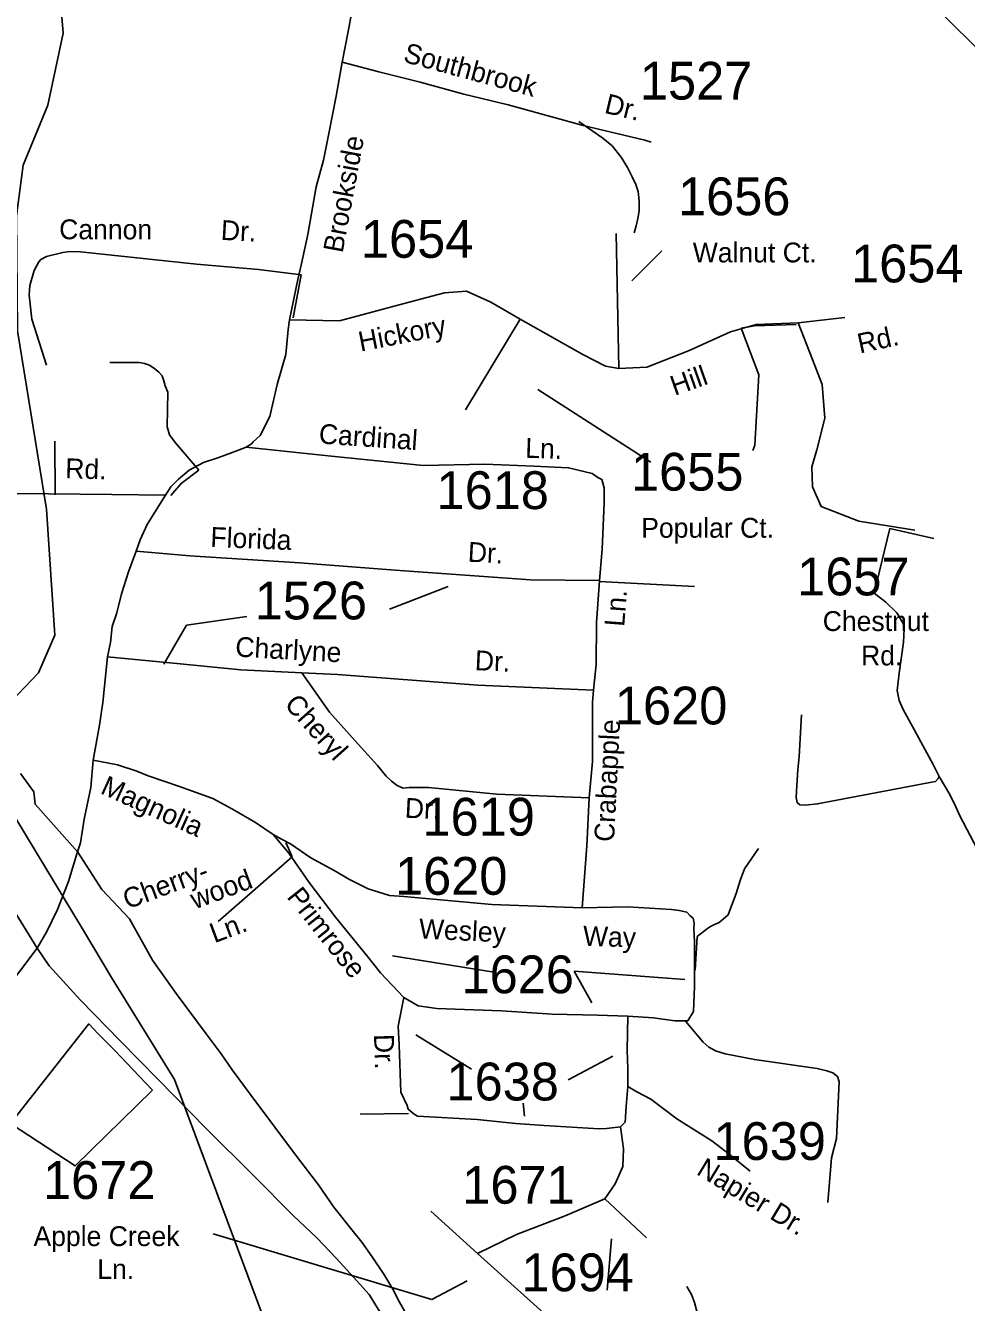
# Model space of a CAD drawing. Extents: x 884530 to 1028605, y 526725 to 653634.
# Drawn here: x 962304 to 965416, y 603462 to 607685 of the extents above; entities that cross this region are included whole.
import ezdxf

# ---------------------------------------------------------------- set-up
doc = ezdxf.new("R2010")
doc.units = 0
for name, color, linetype in [('Exist Boundary Political City Limit New', 7, 'Continuous'), ('Exist Hydrographic Creek Single Shore', 7, 'Continuous'), ('Exist Railroad Mainline', 7, 'Continuous'), ('Exist Road Non-System Type 51', 7, 'Continuous'), ('Exist Road Non-System Type 51 Label', 7, 'Continuous'), ('Exist Road Primary US Attributed', 7, 'Continuous'), ('Exist Road Secondary Type 41 Attributed', 7, 'Continuous'), ('Exist Road Secondary Type 51 Attributed', 7, 'Continuous'), ('Exist Road Secondary Type 51 Label', 7, 'Continuous'), ('Exist Road Secondary Type 51 Number Label', 7, 'Continuous'), ('Exist Utilities Electrical Transmission Line', 7, 'Continuous'), ('Map Preparation Boundary City Limit Buffer Line', 7, 'Continuous')]:
    doc.layers.add(name, color=color, linetype=linetype)

msp = doc.modelspace()

# ---------------------------------------------------------------- linework, layer by layer
at = {"layer": 'Exist Boundary Political City Limit New'}
msp.add_lwpolyline([(962724.3, 604163.6), (962467.9, 603913.2), (962254.6, 604053.3), (962512.9, 604382.8), (962544.5, 604350.4), (962598.8, 604294.6), (962658.3, 604232.4), (962724.3, 604163.6)], dxfattribs=at)
at = {"layer": 'Exist Hydrographic Creek Single Shore'}
for points in [[(961102.5, 604053.4), (961228.7, 604323.3), (961672.9, 605118.3), (961819.6, 605256.5), (962208.2, 605399.7), (962346.5, 605544.5), (962400.9, 605668.2), (962373.6, 606085.5), (962277.3, 606674.9), (962273.7, 607055.6), (962296.1, 607222.5), (962378.1, 607421.1), (962428.2, 607659.6), (962404.6, 607945.6), (962441.5, 608043.4), (962938.3, 608427.2), (962991.6, 608564.2), (963036.3, 608655.2), (962994.5, 608815.3)], [(966128, 606380.8), (966084, 606558.9), (966051.3, 606576), (965956.1, 607194.9), (965925.2, 607271), (965763.8, 607428.5), (965461.3, 607598.6), (965340.4, 607719.2), (965252.7, 608078.7), (965165.5, 608208.4), (964870.4, 608358.8), (964675.9, 608516.9)]]:
    msp.add_lwpolyline(points, dxfattribs=at)
at = {"layer": 'Exist Railroad Mainline'}
msp.add_lwpolyline([(962287.5, 605211.4), (962331.4, 605149.9), (962335.5, 605109.6), (962476.5, 604950.9), (962556.1, 604827.5), (962648.2, 604730.9), (962724, 604593.8), (962802.2, 604483), (962901.5, 604349.5), (962951.4, 604283.7), (962987.6, 604230.4), (963050.7, 604146.1), (963129, 604041.5), (963203.6, 603940.8), (963272.6, 603850.3), (963324.1, 603776.5), (963379.7, 603706.5), (963416, 603661.2), (963450.4, 603612.1), (963488.5, 603554.7), (963518.7, 603505.5), (963541.3, 603462.8), (963567.7, 603415.9)], dxfattribs=at)
at = {"layer": 'Exist Road Non-System Type 51'}
for p, q in [((963189.4, 606718), (963215.6, 606860.3)), ((962402.2, 606132.3), (962401.1, 606310.5)), ((965307.9, 605988), (965162.8, 606021.1)), ((964516.9, 605829.7), (964201.5, 605846.4)), ((963164.6, 604982.3), (963185.9, 604935)), ((963185.9, 604935), (962941, 604721.8)), ((964518.6, 604560.5), (964525.4, 604671.5)), ((963570.4, 604086.7), (963411, 604084.6))]:
    msp.add_line(p, q, dxfattribs=at)
for points in [[(964134.6, 607367.1), (964213.4, 607312.9), (964244, 607286.5), (964274, 607249.5), (964295.3, 607214.9), (964311, 607184.3), (964322.9, 607159.6), (964330.1, 607135.9), (964333.6, 607105.1), (964333.1, 607072.4), (964329.6, 607046.7), (964324, 607022.8), (964317.3, 606999.7)], [(963215.6, 606860.3), (963073.9, 606877.6), (962869.4, 606896.1), (962486.1, 606936.9), (962448.9, 606937.3), (962427.2, 606934.3), (962373.4, 606921.2), (962354.8, 606911), (962347.8, 606903.4), (962331.8, 606874.7), (962318.3, 606825.5), (962316.3, 606793), (962324.9, 606713.7), (962373, 606561.3)], [(964670.9, 606684), (964715.2, 606691.9), (964852.8, 606696)], [(964670.9, 606684), (964729.1, 606529.7), (964715.9, 606296.8), (964709.7, 606279.1)], [(962876.9, 606214.2), (962798.5, 606306), (962779.7, 606330.6), (962772.5, 606357.8), (962774.1, 606472.2), (962765.2, 606493.1), (962760.8, 606509.6), (962756.2, 606526), (962745.2, 606538.6), (962731.8, 606548.9), (962713.6, 606561.5), (962697.8, 606567.5), (962680.7, 606570.1), (962582.8, 606570.8)], [(962784.6, 606130.7), (962818.5, 606170.2), (962876.9, 606214.2)], [(965162.8, 606021.1), (965111, 605807.6), (965149.7, 605777.3), (965186.1, 605742.5), (965206.4, 605706.9), (965210, 605689.2), (965207.8, 605645.7), (965193.3, 605542.7), (965187.3, 605485.9), (965193.3, 605452), (965206.6, 605423.2), (965244.2, 605353.9), (965306.7, 605241.2), (965326.2, 605201.1)], [(965326.2, 605201.1), (965323.1, 605194.5), (965313.5, 605184.8), (965290, 605180.2), (964924, 605110.4), (964882.7, 605105.9), (964865.4, 605107.9), (964856.2, 605114.8), (964852.5, 605131.5), (964854.8, 605171.1), (964858.3, 605223.3), (964862.8, 605266.8), (964870.8, 605404.7)], [(965326.2, 605201.1), (965360.9, 605141.9), (965381.5, 605101.2), (965394.3, 605071.4), (965452.2, 604962.4)], [(964525.4, 604671.5), (964559.6, 604698.6), (964569.7, 604705.1), (964585.4, 604712.5), (964598.3, 604718), (964612.2, 604730.9), (964620.5, 604737.4), (964628.2, 604743.6), (964637.1, 604768), (964646.4, 604793.1), (964655.2, 604817.9), (964667.8, 604856.9), (964682.1, 604896.2), (964728.2, 604963.2)], [(964958.1, 603791.7), (964970.1, 603940.4), (964986.7, 604004.3), (964995.2, 604190.7), (964989.6, 604208.6), (964973.9, 604220.7), (964954.8, 604227.4), (964922.8, 604234.9), (964714.9, 604265.1), (964618.1, 604283.9), (964586, 604293.3), (964564.5, 604306.4), (964545.6, 604322.4), (964487.3, 604392)], [(964202.7, 602569.3), (964208.2, 602587.1), (964217.4, 602612.5), (964228.8, 602649), (964238.8, 602683.8), (964249.5, 602720.8), (964260.4, 602807.4), (964262.1, 602889.7), (964252.7, 602955.8), (964240.7, 603010.3), (964234.6, 603078), (964239.9, 603147.4), (964261.5, 603207.9), (964301.3, 603257.2), (964360.7, 603293.8), (964429.5, 603313.5), (964492.4, 603326.9), (964530.9, 603349.2), (964535, 603371.1), (964531.3, 603401.4), (964524.4, 603433.2), (964517, 603461.9), (964507, 603487.8), (964490.8, 603514.7)]]:
    msp.add_lwpolyline(points, dxfattribs=at)
at = {"layer": 'Exist Road Primary US Attributed'}
for points in [[(962342.8, 604633), (962263.1, 604762.7), (962188.8, 604880.5), (962102.2, 605019.1), (962031.9, 605134.4), (961978.1, 605217.3), (961930.2, 605294.8), (961868.8, 605390), (961840.7, 605443), (961818.1, 605483.7), (961770.5, 605553.5), (961725.4, 605619.7), (961689, 605666.9), (961634.6, 605728.2), (961590.4, 605773), (961526.1, 605836), (961478.2, 605885.5)], [(963476, 603430.9), (963440, 603488.2), (963388.2, 603545), (963332.7, 603606.7), (963267, 603675.1), (963188.9, 603749.2), (963057.6, 603881.7), (962900.9, 604037.3), (962742.3, 604198.9), (962616.6, 604327.3), (962486.1, 604461), (962382.2, 604575.2), (962342.8, 604633)]]:
    msp.add_lwpolyline(points, dxfattribs=at)
at = {"layer": 'Exist Road Secondary Type 41 Attributed'}
msp.add_lwpolyline([(963351.1, 607564.2), (963472.1, 607532), (963608.9, 607497.2), (963753.7, 607458.1), (963900.6, 607423), (964148.3, 607354.4), (964352.8, 607305.4), (964373.2, 607299.4)], dxfattribs=at)
at = {"layer": 'Exist Road Secondary Type 51 Attributed'}
for points in [[(963351.1, 607564.2), (963370.6, 607665.5), (963405.1, 607850.4), (963416.7, 607900), (963443.3, 608029.3), (963470.8, 608190.4), (963499.4, 608319.5), (963518.7, 608416.9), (963534.9, 608536.4), (963556.4, 608639.8), (963572.8, 608709.3), (963601.4, 608797), (963615, 608862.1)], [(963177.5, 606711.5), (963204, 606844.8), (963215.8, 606892.4), (963237.2, 606993.8), (963264.8, 607150.9), (963289.8, 607240), (963307, 607327.5), (963331, 607450.8), (963351.1, 607564.2)], [(964266.2, 606550.5), (964258, 606997.4)], [(963177.5, 606711.5), (963342, 606708.7), (963573.1, 606769.5), (963689.8, 606801.2), (963762.8, 606806), (963843, 606769.5), (963940.3, 606713.5)], [(963033.6, 606290), (963051.8, 606301.4), (963057, 606308.5), (963079.4, 606329.3), (963112.2, 606391.4), (963135.7, 606497.3), (963165.1, 606596.3), (963172.3, 606679.8), (963177.5, 606711.5)], [(963940.3, 606713.5), (963759.4, 606413.3)], [(963940.3, 606713.5), (964147, 606596.7), (964222.4, 606557.8), (964266.2, 606550.5)], [(964266.2, 606550.5), (964358.6, 606555.3), (964497.3, 606608.9), (964635.9, 606672.2), (964721, 606696.5), (964859.7, 606701.4)], [(964859.7, 606701.4), (965013.6, 606719.1)], [(964859.7, 606701.4), (964906.9, 606580.8), (964938.5, 606498), (964948.3, 606386.1), (964921.5, 606281.4), (964904.5, 606225.4), (964906.9, 606159.7), (964936.1, 606094), (965060.1, 606045.3), (965245, 606016.1)], [(962767.2, 606131.4), (962784.1, 606158.8), (962809, 606183.9), (962845.4, 606214), (962892, 606239.9), (962940.2, 606255.4), (962981.6, 606270.9), (963033.6, 606290)], [(963033.6, 606290), (963305.3, 606261.9), (963619.2, 606230.1), (963822.7, 606234.3), (963984.8, 606227.4), (964100.4, 606222.3), (964178, 606203.3), (964196.4, 606190.4), (964210.3, 606183.9), (964217.6, 606156.2), (964217.8, 606106.2), (964210.8, 605953.5), (964201.9, 605849.6)], [(961628.6, 606137.4), (961809.7, 606134.6), (962097.4, 606141.3), (962275.3, 606137.3), (962589.2, 606133.6), (962767.2, 606131.4)], [(962669.5, 605946.5), (962683.3, 605984.4), (962705.7, 606034.5), (962748.2, 606101.9), (962767.2, 606131.4)], [(962574.8, 605597.3), (962585.2, 605643.9), (962590.4, 605697.4), (962605.9, 605742.2), (962621.4, 605805.2), (962643.9, 605878.4), (962669.5, 605946.5)], [(962669.5, 605946.5), (962847.1, 605930.9), (963210.8, 605907.7), (963526.2, 605883), (963974.2, 605851.4), (964201.9, 605849.6)], [(964201.9, 605849.6), (964192.8, 605708.9), (964191, 605571.8), (964182.6, 605487)], [(962527.4, 605255.6), (962549, 605371.2), (962559.3, 605445.4), (962574.8, 605597.3)], [(963218.1, 605543.8), (963016.3, 605554.1), (962804.2, 605574.8), (962574.8, 605597.3)], [(963218.1, 605543.8), (963309.5, 605414.3), (963394, 605319.4), (963467.6, 605237.4), (963496.5, 605202.4), (963514.1, 605185.5), (963532.8, 605171.4), (963552.7, 605162.7), (963572.8, 605164.8), (963636.6, 605164.8), (963863.1, 605143.2), (964168.8, 605130.4)], [(964182.6, 605487), (963800, 605503.2), (963335.4, 605538.6), (963218.1, 605543.8)], [(964168.8, 605130.4), (964179.2, 605251.2), (964179.2, 605447.1), (964182.6, 605487)], [(962474.8, 604949.1), (962485.2, 604981.9), (962497.2, 605059.6), (962519.7, 605164.9), (962527.4, 605255.6)], [(962527.4, 605255.6), (962607.6, 605240), (962672.1, 605219.2), (962710, 605203.7), (962812.8, 605167.5), (962923.6, 605128.4), (962988.7, 605093.3), (963064.6, 605049.2), (963123, 605008.8)], [(964144.7, 604766.3), (964160.2, 604971.6), (964168.8, 605130.4)], [(963123, 605008.8), (963150.5, 604993.7), (963180.5, 604978.5), (963247, 604932.1), (963324.5, 604890.4), (963375.5, 604860.6), (963437.6, 604830.1), (963508.3, 604807.7), (963554.9, 604804.2), (963846.3, 604778.3), (964144.7, 604766.3)], [(963123, 605008.8), (963175, 604947.4), (963242.3, 604850.8), (963329.4, 604736.2), (963436.3, 604605), (963477.7, 604551.5), (963555.3, 604470.4)], [(962342.8, 604633), (962373.8, 604688.1), (962409.3, 604761), (962445.5, 604854.2), (962474.8, 604949.1)], [(964296.2, 604408.4), (964380.7, 604403.2), (964451.4, 604392.9), (964494.5, 604392.9), (964513.5, 604423.9), (964516.9, 604506.8), (964516.7, 604654.2), (964514.3, 604698.2), (964515.5, 604716.2), (964512.5, 604732.3), (964502.6, 604740.5), (964491.3, 604752.5), (964466.3, 604758.3), (964440.3, 604761.2), (964294.7, 604769.7), (964144.7, 604766.3)], [(962342.8, 604633), (962228.1, 604481.5), (962088.1, 604304.7), (962005.5, 604199.1), (961871.2, 604084.6)], [(963555.3, 604470.4), (963536.3, 604375.5), (963540.2, 604313.7), (963544.9, 604157.6), (963566.4, 604113), (963569.9, 604100.9), (963589.8, 604083.8), (963600.6, 604077.2), (963798.3, 604066.2), (963926, 604053.9), (964019.9, 604046.6), (964201.6, 604036.3), (964225.6, 604037.4), (964272, 604042.5)], [(963555.3, 604470.4), (963602.3, 604442.4), (963664.4, 604433.7), (963878.8, 604425.7), (964046.1, 604415.3), (964196.1, 604411.8), (964296.2, 604408.4)], [(964296.2, 604175.4), (964296.2, 604234.1), (964294.4, 604296.2), (964296.2, 604408.4)], [(964272, 604042.5), (964287.6, 604058.1), (964291, 604109.8), (964296.2, 604175.4)], [(964296.2, 604175.4), (964325.5, 604158.2), (964372.1, 604134), (964458.3, 604068.4), (964574.2, 603996.5), (964631.1, 603951.6), (964700.3, 603895.6)], [(964272, 604042.5), (964281.5, 603970.2), (964280.1, 603910.7), (964254.6, 603854), (964220.6, 603804.4)], [(964220.6, 603804.4), (964089, 603747.7), (963927.5, 603686.8), (963798.7, 603623)], [(964220.6, 603804.4), (964358, 603675.4)], [(963798.7, 603623), (963644.6, 603763.5)], [(964073.6, 603376.7), (963798.7, 603623)]]:
    msp.add_lwpolyline(points, dxfattribs=at)
at = {"layer": 'Exist Road Secondary Type 51 Label'}
for points in [[(964408.4, 606939.8), (964309.1, 606840.4)], [(964371.8, 606240.2), (963998.4, 606481.5)], [(963508.2, 605754.5), (963702, 605829.2)], [(963035.4, 605730.6), (962836.8, 605701.4), (962760.8, 605572.7)], [(963852.8, 604553.7), (963517.3, 604608.3)], [(964118.1, 604557.6), (964484.8, 604530.2)], [(964118.1, 604557.6), (964176.6, 604452.2)], [(963778.7, 604233.5), (963595.3, 604346.8)], [(964098.6, 604198.4), (964246.9, 604276.5)], [(963950.4, 604120.3), (963954.3, 604077.4)], [(962924.9, 603688.9), (963648.3, 603470.9), (963765, 603533.2)], [(964227.6, 603502.7), (964242.3, 603672.3)]]:
    msp.add_lwpolyline(points, dxfattribs=at)
at = {"layer": 'Exist Utilities Electrical Transmission Line'}
msp.add_lwpolyline([(963353, 602708.8), (962796.3, 604199), (962587.8, 604536.5), (962495.1, 604691.8), (962271.9, 605061.8), (962114.7, 605319.5), (962083.6, 605346.5), (961986, 605417.9), (961845.5, 605522.7), (961594.2, 605719.6), (961576.7, 605736.2), (961452.1, 605836.7), (961325.8, 605945.1), (961197.7, 606057.5), (961045.8, 606183), (960889.1, 606340.4), (960726.8, 606508.1)], dxfattribs=at)
at = {"layer": 'Map Preparation Boundary City Limit Buffer Line'}
msp.add_lwpolyline([(962724.3, 604163.6), (962467.9, 603913.2), (962254.6, 604053.3), (962512.9, 604382.8), (962544.5, 604350.4), (962598.8, 604294.6), (962658.3, 604232.4), (962724.3, 604163.6)], dxfattribs=at)

# ---------------------------------------------------------------- texts
at = {"layer": 'Exist Road Non-System Type 51 Label'}
for s, rotation, p in [('Cannon', 359.8978, (962415.1, 606978.1)), ('Dr.', 356.9379, (962948.7, 606976.2)), ('Cherry-', 20.4557, (962640.8, 604761.3)), ('wood', 20.4557, (962864, 604761.3)), ('Ln.', 20.4557, (962928.3, 604649.4))]:
    msp.add_text(s, height=65.62, rotation=rotation, dxfattribs=at).set_placement(p)
at = {"layer": 'Exist Road Secondary Type 51 Label'}
for s, rotation, p in [('Southbrook', 344.8847, (963550.2, 607565.6)), ('Dr.', 346.5427, (964215.6, 607396.5)), ('Brookside', 79.425, (963352.5, 606930.3)), ('Hickory', 11.0628, (963412, 606606.2)), ('Rd.', 12.3923, (965063.6, 606599.8)), ('Hill', 19.4797, (964450.9, 606459.8)), ('Cardinal', 356.1688, (963272.6, 606302.6)), ('Ln.', 358.0292, (963955.9, 606255.5)), ('Rd.', 358.008, (962434.3, 606188.2)), ('Florida', 357.6958, (962914.4, 605960.9)), ('Dr.', 356.9882, (963765.6, 605911.7)), ('Ln.', 85.6122, (964284.1, 605695.2)), ('Charlyne', 356.8348, (962996.4, 605597.9)), ('Dr.', 357.3915, (963789, 605553)), ('Cheryl', 311.7859, (963157.2, 605437.5)), ('Crabapple', 87.1746, (964250.5, 604983.8)), ('Magnolia', 335.7098, (962547.9, 605146.4)), ('Dr.', 357.1334, (963557.3, 605065.1)), ('Primrose', 308.4466, (963165.7, 604802.3)), ('Wesley', 357.3, (963603.9, 604665.5)), ('Way', 358.0047, (964146.8, 604641.8)), ('Dr.', 271.7093, (963456.3, 604348.5)), ('Napier Dr.', 328.8529, (964519.7, 603887.2))]:
    msp.add_text(s, height=65.62, rotation=rotation, dxfattribs=at).set_placement(p)
for s, height, p in [('Walnut Ct.', 65.62, (964511, 606901.5)), ('Popular Ct.', 65.617, (964340.5, 605990.8)), ('Chestnut', 65.62, (964940.9, 605682.3)), ('Rd.', 65.62, (965067.6, 605568.4)), ('Apple Creek', 65.617, (962330.2, 603648.1)), ('Ln.', 65.62, (962541.2, 603539.1))]:
    msp.add_text(s, height=height, dxfattribs=at).set_placement(p)
at = {"layer": 'Exist Road Secondary Type 51 Number Label'}
for s, p in [('1527', (964336.1, 607439.9)), ('1656', (964462.2, 607057.4)), ('1654', (963413.4, 606916.7)), ('1654', (965034.7, 606835.3)), ('1655', (964306.7, 606146.6)), ('1618', (963663.3, 606085.6)), ('1657', (964856.3, 605800.1)), ('1526', (963061.7, 605720.7)), ('1620', (964253.5, 605373.3)), ('1619', (963616.9, 605005.6)), ('1620', (963526, 604809.8)), ('1626', (963746.1, 604484.2)), ('1638', (963696.3, 604129.7)), ('1639', (964579.5, 603932.8)), ('1672', (962361.7, 603803.9)), ('1671', (963748.6, 603788.2)), ('1694', (963944.5, 603498.5))]:
    msp.add_text(s, height=125, dxfattribs=at).set_placement(p)

doc.saveas('drawing.dxf')
